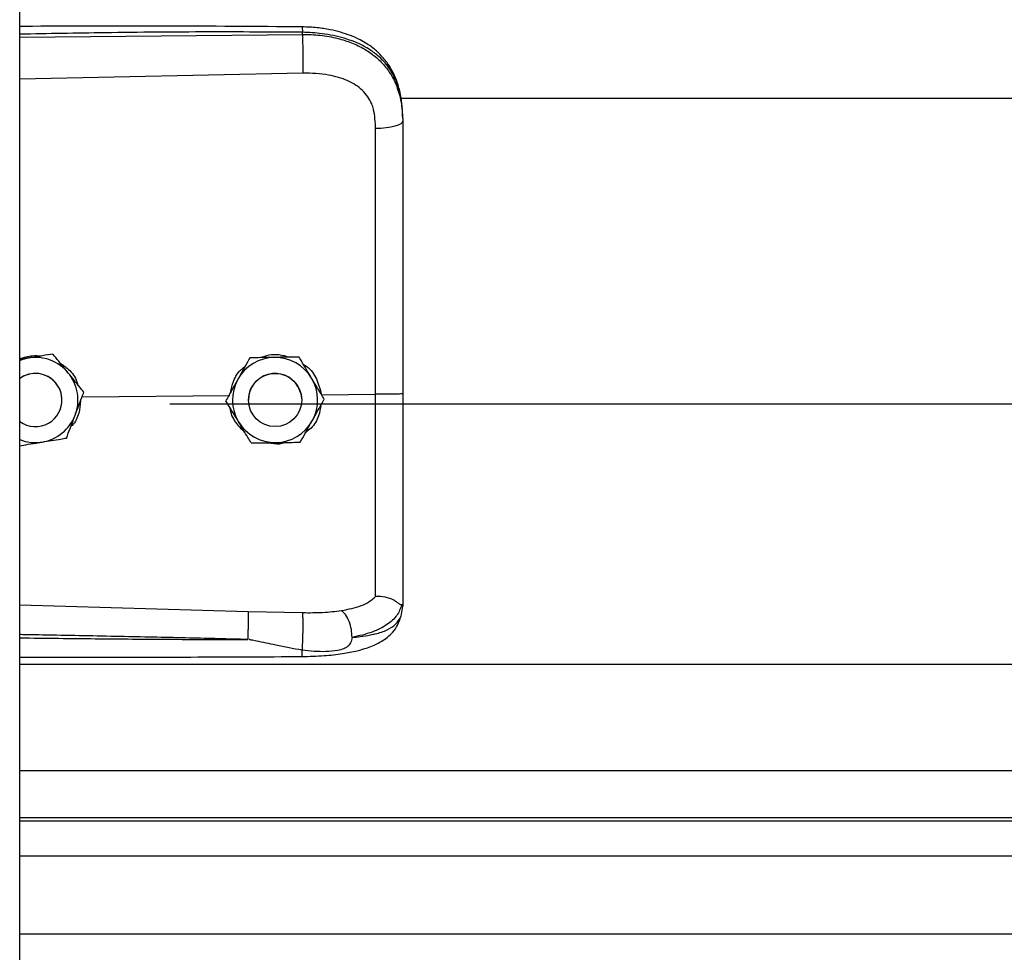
# Model space of a CAD drawing. Header units: inches. Extents: x 170 to 284, y 215 to 248.
# Tile 869 of 1056: x 227.164 to 227.362, y 243.651 to 243.838. Entities that reach past the tile are written whole.
import ezdxf

# ---------------------------------------------------------------- set-up
doc = ezdxf.new("R2010")
doc.units = ezdxf.units.IN
doc.header["$LTSCALE"] = 0.25
doc.header["$MEASUREMENT"] = 0
doc.layers.add('LH TOP OF HOOD', color=7, linetype='Continuous')

msp = doc.modelspace()

# ---------------------------------------------------------------- linework, layer by layer
at = {"layer": 'LH TOP OF HOOD'}
for p, q in [((227.163613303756, 239.8211148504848), (227.163613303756, 244.0215643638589)), ((227.163613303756, 243.8349875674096), (227.2204605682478, 243.8355242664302)), ((227.2204605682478, 243.8355242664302), (227.2204605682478, 243.8359356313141)), ((227.2205565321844, 243.8277354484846), (227.163613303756, 243.8265258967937)), ((227.2401614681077, 243.822660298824), (231.119382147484, 243.822660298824)), ((227.240656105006, 243.8186010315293), (227.240656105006, 243.8181127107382)), ((227.1653878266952, 243.7704596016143), (227.163613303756, 243.7701707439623)), ((227.1702658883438, 243.7712557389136), (227.1693373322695, 243.7711046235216)), ((227.1702658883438, 243.7712540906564), (227.1702658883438, 243.7712557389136)), ((227.2099049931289, 243.7704959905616), (227.2099049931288, 243.7704976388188)), ((227.2197884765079, 243.7706442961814), (227.2197884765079, 243.7706459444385)), ((227.1721136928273, 243.7620097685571), (227.1721136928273, 243.7620105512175)), ((227.1761474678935, 243.7626170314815), (227.205845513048, 243.7629013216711)), ((227.1765196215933, 243.7635992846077), (227.1765196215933, 243.7636009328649)), ((227.2050916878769, 243.7618624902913), (227.2050916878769, 243.7618641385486)), ((227.2096249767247, 243.7620105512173), (227.2096249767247, 243.7620097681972)), ((227.2203253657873, 243.7620097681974), (227.2203253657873, 243.7620105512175)), ((227.2242848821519, 243.7630778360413), (227.2351984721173, 243.7631823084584)), ((227.2248586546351, 243.7621591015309), (227.2248586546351, 243.7621607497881)), ((227.193781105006, 243.7612678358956), (231.165765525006, 243.7612678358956)), ((227.163613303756, 243.7208541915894), (227.2095489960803, 243.7195223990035)), ((227.2403164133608, 243.718545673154), (227.240656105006, 243.7205308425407)), ((227.240656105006, 243.7210596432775), (227.240656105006, 243.7205308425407)), ((227.2095489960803, 243.7195223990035), (227.2205346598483, 243.7192602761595)), ((227.163613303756, 243.7088822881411), (231.1959333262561, 243.7088822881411)), ((227.163613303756, 243.6875033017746), (231.1959333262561, 243.6875033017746)), ((231.1959333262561, 243.6780180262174), (227.163613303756, 243.6780180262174)), ((227.163613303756, 243.6773786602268), (231.1959333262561, 243.6773786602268)), ((227.163613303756, 243.6703605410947), (231.1959333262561, 243.6703605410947)), ((227.163613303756, 243.6546764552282), (231.1959333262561, 243.6546764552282))]:
    msp.add_line(p, q, dxfattribs=at)
at = {"layer": 'LH TOP OF HOOD', "flags": 128}
for points in [[(227.240656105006, 243.8181127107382), (227.2405521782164, 243.8178169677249), (227.2402442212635, 243.8175321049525), (227.239743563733, 243.8172686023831), (227.2390686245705, 243.8170361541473), (227.238244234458, 243.8168433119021), (227.2373007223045, 243.8166971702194), (227.2362727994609, 243.8166031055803), (227.235198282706, 243.8165645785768)], [(227.163613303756, 243.7699701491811), (227.1642967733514, 243.7702077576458), (227.1653878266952, 243.7704596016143)], [(227.2195679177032, 243.764754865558), (227.2201727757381, 243.7632792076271), (227.2203253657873, 243.7620105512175)]]:
    msp.add_lwpolyline(points, dxfattribs=at)
at = {"layer": 'LH TOP OF HOOD'}
msp.add_circle((227.2149751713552, 243.7620097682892), 0.005350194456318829, dxfattribs=at)
for centre, radius, start, end in [((227.1667634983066, 243.7620105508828), 0.008560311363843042, 39.24773070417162, 99.24772960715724), ((227.2149751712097, 243.7620105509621), 0.00856031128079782, 90.85968127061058, 150.8596805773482), ((227.2149751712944, 243.7620105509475), 0.008560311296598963, 30.85968260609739, 90.85968183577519), ((227.1667634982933, 243.7620105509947), 0.005350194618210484, 39.24773075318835, 126.0718980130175), ((227.1667634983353, 243.7620097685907), 0.005350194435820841, 300.009742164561, 126.0718999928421), ((227.1667634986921, 243.7620105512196), 0.00856031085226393, 339.2477292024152, 39.24773059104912), ((227.2149751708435, 243.762010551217), 0.00856031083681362, 150.8596808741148, 210.8596823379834), ((227.2149751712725, 243.7620105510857), 0.005350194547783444, 30.85968222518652, 179.9999985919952), ((227.2149751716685, 243.7620105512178), 0.008560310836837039, 330.8596808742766, 30.85968233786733), ((227.1667634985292, 243.762010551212), 0.005350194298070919, 5.902783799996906e-08, 39.24773054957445), ((227.166763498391, 243.7620105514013), 0.00856031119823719, 279.2477290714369, 339.2477287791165), ((227.2149751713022, 243.7620105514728), 0.008560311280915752, 270.8596812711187, 330.8596805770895), ((227.1667634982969, 243.7620097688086), 0.005350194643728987, 233.9281021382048, 300.0097413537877), ((227.2149751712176, 243.7620105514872), 0.00856031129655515, 210.85968260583, 270.8596818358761), ((227.1667634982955, 243.7620105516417), 0.008560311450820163, 248.4076756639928, 279.2477294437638)]:
    msp.add_arc(centre, radius, start, end, dxfattribs=at)
for points, knots in [([(227.2204419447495, 243.8370277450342), (227.2112249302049, 243.8370956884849), (227.1931380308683, 243.8372290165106), (227.17419448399, 243.8371716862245), (227.1644687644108, 243.8371189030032), (227.163613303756, 243.8371142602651)], [0, 0, 0, 0, 0.4865830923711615, 0.9548405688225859, 1, 1, 1, 1]), ([(227.2204417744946, 243.8370118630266), (227.2204429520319, 243.8370158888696), (227.2204469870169, 243.837029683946), (227.2204522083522, 243.836914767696), (227.2204588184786, 243.8366219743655), (227.2204598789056, 243.8362060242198), (227.2204605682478, 243.8359356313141)], [0, 0, 0, 0, 0.09787641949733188, 0.3353863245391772, 0.5679606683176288, 1, 1, 1, 1]), ([(227.2405696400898, 243.8206441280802), (227.2404506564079, 243.8217145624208), (227.2402352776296, 243.8236522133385), (227.2394903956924, 243.8261708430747), (227.2386331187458, 243.828080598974), (227.2375579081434, 243.8298332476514), (227.236242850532, 243.8314214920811), (227.2347721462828, 243.8327164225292), (227.2333984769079, 243.8336763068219), (227.2319558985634, 243.8345077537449), (227.2295777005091, 243.8355748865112), (227.2266412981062, 243.8363877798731), (227.2233323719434, 243.836916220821), (227.2214406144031, 243.8369892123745), (227.2204419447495, 243.8370277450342)], [0, 0, 0, 0, 0.1084465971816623, 0.1963050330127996, 0.269182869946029, 0.3279968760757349, 0.4149595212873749, 0.4916410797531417, 0.53897604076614, 0.5941910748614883, 0.6694152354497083, 0.8148545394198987, 0.9022606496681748, 1, 1, 1, 1]), ([(227.2204605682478, 243.8359356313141), (227.2141547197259, 243.8359749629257), (227.2009156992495, 243.8360575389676), (227.1819660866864, 243.8358763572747), (227.169325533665, 243.8356553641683), (227.163613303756, 243.8355554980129)], [0, 0, 0, 0, 0.3326703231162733, 0.6984356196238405, 1, 1, 1, 1]), ([(227.240656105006, 243.8186010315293), (227.240593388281, 243.8199574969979), (227.2404749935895, 243.822518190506), (227.2395054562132, 243.8260091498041), (227.2382162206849, 243.8284210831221), (227.2368523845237, 243.8301238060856), (227.2357694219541, 243.831167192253), (227.2347104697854, 243.8319956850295), (227.2337210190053, 243.8326556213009), (227.2324866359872, 243.8333506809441), (227.2308926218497, 243.8340763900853), (227.2282289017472, 243.8349844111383), (227.2246938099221, 243.8357443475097), (227.2217872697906, 243.835875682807), (227.2204605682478, 243.8359356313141)], [0, 0, 0, 0, 0.1307156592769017, 0.2467609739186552, 0.3577928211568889, 0.4170971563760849, 0.4791482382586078, 0.5177152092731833, 0.5590896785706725, 0.6032945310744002, 0.6633484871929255, 0.7353692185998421, 0.8792082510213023, 1, 1, 1, 1]), ([(227.2204605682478, 243.8355242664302), (227.2204822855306, 243.8349484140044), (227.2205273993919, 243.8337521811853), (227.2205684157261, 243.831527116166), (227.2205816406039, 243.8293497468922), (227.2205646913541, 243.8282600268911), (227.2205565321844, 243.8277354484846)], [0, 0, 0, 0, 0.2406941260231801, 0.4999999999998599, 0.7593058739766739, 1, 1, 1, 1]), ([(227.2204605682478, 243.8355242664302), (227.2216573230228, 243.8354926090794), (227.2240896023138, 243.8354282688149), (227.2274191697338, 243.8348095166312), (227.2303975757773, 243.8338663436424), (227.2329292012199, 243.8326527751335), (227.2351748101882, 243.8311068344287), (227.2370374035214, 243.8292716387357), (227.2385310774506, 243.8271364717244), (227.2397003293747, 243.8245819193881), (227.240497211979, 243.821505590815), (227.240602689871, 243.8192532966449), (227.240656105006, 243.8181127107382)], [0, 0, 0, 0, 0.1094013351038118, 0.2223468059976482, 0.315179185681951, 0.4102231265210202, 0.5012749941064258, 0.5946006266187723, 0.6834485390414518, 0.7745330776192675, 0.8858211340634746, 1, 1, 1, 1]), ([(227.2347726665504, 243.8204978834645), (227.2347726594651, 243.8204979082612), (227.2346701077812, 243.8208568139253), (227.2341749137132, 243.8222630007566), (227.2326388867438, 243.8244656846), (227.2295718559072, 243.8263689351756), (227.2254556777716, 243.8275805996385), (227.2223029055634, 243.8276802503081), (227.2205565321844, 243.8277354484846)], [0, 0, 0, 0, 4.497367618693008e-06, 0.06509473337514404, 0.261670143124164, 0.4753105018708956, 0.709365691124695, 1, 1, 1, 1]), ([(227.235198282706, 243.8165645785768), (227.2351283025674, 243.8178892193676), (227.2350583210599, 243.8192138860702), (227.234772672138, 243.8204978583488), (227.2347726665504, 243.8204978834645)], [0, 0, 0, 0, 0.999980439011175, 1, 1, 1, 1]), ([(227.240656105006, 243.8181127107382), (227.240656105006, 243.8144825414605), (227.240656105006, 243.8072116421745), (227.240656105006, 243.796130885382), (227.240656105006, 243.7849482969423), (227.240656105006, 243.7739796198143), (227.240656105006, 243.7667317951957), (227.240656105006, 243.7632519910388)], [0, 0, 0, 0, 0.2027568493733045, 0.4061035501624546, 0.60886041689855, 0.8122072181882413, 1, 1, 1, 1]), ([(227.2351984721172, 243.7631823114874), (227.2351984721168, 243.7631823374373), (227.235198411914, 243.7665686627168), (227.2351983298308, 243.7736153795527), (227.2351982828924, 243.7842885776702), (227.2351982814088, 243.7951646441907), (227.2351982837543, 243.8059519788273), (227.2351982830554, 243.8130270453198), (227.235198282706, 243.8165645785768)], [0, 0, 0, 0, 1.439079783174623e-06, 0.1877923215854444, 0.3908439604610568, 0.5938956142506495, 0.796947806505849, 1, 1, 1, 1]), ([(227.163613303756, 243.7702896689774), (227.1644509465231, 243.7705702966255), (227.1658601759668, 243.7710424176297), (227.1673332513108, 243.7709238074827), (227.1679307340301, 243.7708756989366)], [0, 0, 0, 0, 0.5943977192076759, 1, 1, 1, 1]), ([(227.1702658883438, 243.7712540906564), (227.1695903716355, 243.7711440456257), (227.1682234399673, 243.7709213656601), (227.1665583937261, 243.7706501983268), (227.1656051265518, 243.770494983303), (227.1653878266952, 243.7704596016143)], [0, 0, 0, 0, 0.4299704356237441, 0.8700602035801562, 0.9999999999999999, 0.9999999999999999, 0.9999999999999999, 0.9999999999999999]), ([(227.1733927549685, 243.767428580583), (227.173269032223, 243.7675800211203), (227.1723013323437, 243.7687645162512), (227.1712402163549, 243.7700632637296), (227.1703608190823, 243.7711395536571), (227.1702658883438, 243.7712557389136)], [0, 0, 0, 0, 0.1156468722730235, 0.9045342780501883, 1, 1, 1, 1]), ([(227.1733927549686, 243.7674264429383), (227.173269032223, 243.7675778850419), (227.1723013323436, 243.7687623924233), (227.1712402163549, 243.7700613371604), (227.1703608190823, 243.7711378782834), (227.1702658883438, 243.7712540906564)], [0, 0, 0, 0, 0.115646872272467, 0.9045342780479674, 1, 1, 1, 1]), ([(227.2099049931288, 243.7704976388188), (227.2095717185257, 243.7698999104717), (227.2088973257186, 243.7686903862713), (227.2080758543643, 243.7672169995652), (227.2076055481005, 243.7663734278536), (227.2074983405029, 243.7661811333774)], [0, 0, 0, 0, 0.4299704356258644, 0.8700602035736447, 0.9999999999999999, 0.9999999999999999, 0.9999999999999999, 0.9999999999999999]), ([(227.2099049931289, 243.7704959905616), (227.2095717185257, 243.7698981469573), (227.2088973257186, 243.7686883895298), (227.2080758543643, 243.7672148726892), (227.2076055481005, 243.7663712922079), (227.2074983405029, 243.7661789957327)], [0, 0, 0, 0, 0.4299704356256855, 0.8700602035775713, 0.9999999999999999, 0.9999999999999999, 0.9999999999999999, 0.9999999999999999]), ([(227.2148467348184, 243.7705720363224), (227.2135746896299, 243.7705529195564), (227.2118781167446, 243.770527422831), (227.2102999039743, 243.7705035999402), (227.2099049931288, 243.7704976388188)], [0, 0, 0, 0, 0.7497733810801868, 1, 1, 1, 1]), ([(227.2148467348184, 243.7705698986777), (227.21357468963, 243.7705508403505), (227.2118781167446, 243.770525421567), (227.2102999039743, 243.7705018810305), (227.2099049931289, 243.7704959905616)], [0, 0, 0, 0, 0.7497733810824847, 0.9999999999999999, 0.9999999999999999, 0.9999999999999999, 0.9999999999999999]), ([(227.2120514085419, 243.7705299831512), (227.2126203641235, 243.7707432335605), (227.2138018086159, 243.771186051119), (227.2158463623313, 243.7712411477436), (227.2171835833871, 243.7708343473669), (227.217895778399, 243.7706176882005)], [0, 0, 0, 0, 0.3027399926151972, 0.6286439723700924, 1, 1, 1, 1]), ([(227.2197884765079, 243.7706459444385), (227.2191041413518, 243.7706357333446), (227.2177193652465, 243.770615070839), (227.2160325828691, 243.7705898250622), (227.2150668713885, 243.7705753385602), (227.2148467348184, 243.7705720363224)], [0, 0, 0, 0, 0.4299704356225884, 0.8700602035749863, 1, 1, 1, 1]), ([(227.2197884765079, 243.7706442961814), (227.2191041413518, 243.7706339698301), (227.2177193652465, 243.7706130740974), (227.2160325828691, 243.7705876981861), (227.2150668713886, 243.7705732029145), (227.2148467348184, 243.7705698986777)], [0, 0, 0, 0, 0.429970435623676, 0.8700602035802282, 0.9999999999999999, 0.9999999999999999, 0.9999999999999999, 0.9999999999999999]), ([(227.2223235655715, 243.7664035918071), (227.2222232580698, 243.7665714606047), (227.2214387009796, 243.7678844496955), (227.2205784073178, 243.7693240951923), (227.2198654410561, 243.7705171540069), (227.2197884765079, 243.7706459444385)], [0, 0, 0, 0, 0.1156468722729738, 0.9045342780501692, 1, 1, 1, 1]), ([(227.2223235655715, 243.7664014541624), (227.2222232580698, 243.7665693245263), (227.2214387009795, 243.7678823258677), (227.2205784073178, 243.7693221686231), (227.2198654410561, 243.7705154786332), (227.2197884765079, 243.7706442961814)], [0, 0, 0, 0, 0.1156468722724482, 0.9045342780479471, 1, 1, 1, 1]), ([(227.1715370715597, 243.7695597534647), (227.1721864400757, 243.769131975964), (227.1736774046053, 243.7681497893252), (227.1749790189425, 243.7664173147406), (227.1752549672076, 243.7651809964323), (227.1753103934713, 243.7649326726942)], [0, 0, 0, 0, 0.3814222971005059, 0.8757540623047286, 1, 1, 1, 1]), ([(227.2060093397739, 243.7635102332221), (227.2061717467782, 243.7642621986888), (227.2065506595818, 243.7660166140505), (227.2076800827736, 243.7678571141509), (227.2087198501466, 243.7685885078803), (227.2089184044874, 243.7687281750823)], [0, 0, 0, 0, 0.3776771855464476, 0.8811610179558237, 1, 1, 1, 1]), ([(227.2206633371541, 243.7691819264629), (227.2209084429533, 243.7690340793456), (227.2220412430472, 243.7683507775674), (227.223515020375, 243.7662513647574), (227.2240221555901, 243.76416084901), (227.2242848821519, 243.7630778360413)], [0, 0, 0, 0, 0.1174426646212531, 0.5427821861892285, 1, 1, 1, 1]), ([(227.1765196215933, 243.7636009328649), (227.1762555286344, 243.7639242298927), (227.1752563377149, 243.765147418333), (227.174182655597, 243.7664616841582), (227.1733927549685, 243.767428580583)], [0, 0, 0, 0, 0.2643068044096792, 1, 1, 1, 1]), ([(227.1765196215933, 243.7635992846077), (227.1762555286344, 243.7639225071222), (227.1752563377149, 243.7651454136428), (227.174182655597, 243.7664596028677), (227.1733927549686, 243.7674264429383)], [0, 0, 0, 0, 0.2643068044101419, 1, 1, 1, 1]), ([(227.2074983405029, 243.7661811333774), (227.2068788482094, 243.7650699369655), (227.2060526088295, 243.7635878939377), (227.2052840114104, 243.7622091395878), (227.2050916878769, 243.7618641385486)], [0, 0, 0, 0, 0.7497733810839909, 1, 1, 1, 1]), ([(227.2074983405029, 243.7661789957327), (227.2068788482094, 243.7650678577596), (227.2060526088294, 243.7635858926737), (227.2052840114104, 243.7622074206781), (227.2050916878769, 243.7618624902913)], [0, 0, 0, 0, 0.7497733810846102, 0.9999999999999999, 0.9999999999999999, 0.9999999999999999, 0.9999999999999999]), ([(227.2248586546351, 243.7621607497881), (227.2246445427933, 243.762519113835), (227.2238344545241, 243.7638749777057), (227.2229639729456, 243.7653318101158), (227.2223235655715, 243.7664035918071)], [0, 0, 0, 0, 0.2643068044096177, 1, 1, 1, 1]), ([(227.2248586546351, 243.7621591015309), (227.2246445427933, 243.7625173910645), (227.2238344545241, 243.7638729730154), (227.2229639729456, 243.7653297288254), (227.2223235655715, 243.7664014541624)], [0, 0, 0, 0, 0.2643068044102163, 1, 1, 1, 1]), ([(227.1758536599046, 243.76184159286), (227.1757775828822, 243.7610158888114), (227.1756155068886, 243.7592567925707), (227.1747666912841, 243.7574488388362), (227.1739824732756, 243.7567481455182), (227.1738936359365, 243.7566687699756)], [0, 0, 0, 0, 0.439592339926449, 0.9365162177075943, 1, 1, 1, 1]), ([(227.1747684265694, 243.7589773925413), (227.1752191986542, 243.7601670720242), (227.1758204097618, 243.7617537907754), (227.1763796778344, 243.7632299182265), (227.1765196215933, 243.7635992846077)], [0, 0, 0, 0, 0.7497733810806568, 1, 1, 1, 1]), ([(227.2076267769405, 243.7576196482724), (227.2075264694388, 243.7577875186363), (227.2067419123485, 243.7591005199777), (227.2058816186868, 243.7605403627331), (227.2051686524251, 243.7617336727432), (227.2050916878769, 243.7618624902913)], [0, 0, 0, 0, 0.1156468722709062, 0.9045342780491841, 0.9999999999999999, 0.9999999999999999, 0.9999999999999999, 0.9999999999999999]), ([(227.2224520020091, 243.757842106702), (227.2230714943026, 243.7589533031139), (227.2238977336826, 243.7604353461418), (227.2246663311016, 243.7618141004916), (227.2248586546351, 243.7621591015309)], [0, 0, 0, 0, 0.7497733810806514, 1, 1, 1, 1]), ([(227.2351982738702, 243.7224917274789), (227.2351982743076, 243.7227544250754), (227.2351982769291, 243.7243289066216), (227.2351982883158, 243.7277603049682), (227.2351983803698, 243.7333616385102), (227.2351986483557, 243.7398014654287), (227.2351990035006, 243.7470275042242), (227.2351992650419, 243.7549023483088), (227.2351992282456, 243.7604303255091), (227.2351991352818, 243.7631822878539), (227.2351991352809, 243.7631823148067)], [0, 0, 0, 0, 0.03155846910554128, 0.1891461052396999, 0.3467338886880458, 0.5043277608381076, 0.6619226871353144, 0.8309600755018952, 0.9999983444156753, 1, 1, 1, 1]), ([(227.240656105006, 243.7632520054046), (227.2405749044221, 243.7632406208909), (227.240412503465, 243.7632178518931), (227.2391596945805, 243.7631898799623), (227.2373622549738, 243.7631738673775), (227.2359201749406, 243.7631794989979), (227.2351991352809, 243.7631823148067)], [0, 0, 0, 0, 0.2500007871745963, 0.5000009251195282, 0.750000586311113, 1, 1, 1, 1]), ([(227.240656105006, 243.7632519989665), (227.240656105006, 243.7602146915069), (227.240656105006, 243.7540392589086), (227.240656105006, 243.7452522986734), (227.240656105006, 243.7370857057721), (227.240656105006, 243.7305056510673), (227.240656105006, 243.7251209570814), (227.240656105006, 243.7224204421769), (227.240656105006, 243.7210596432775)], [0, 0, 0, 0, 0.1870908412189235, 0.3803918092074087, 0.5558755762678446, 0.7364481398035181, 0.8671952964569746, 1, 1, 1, 1]), ([(227.2089075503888, 243.755476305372), (227.2082564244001, 243.7561384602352), (227.2069083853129, 243.7575093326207), (227.2060067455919, 243.7593802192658), (227.205962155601, 243.7603932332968), (227.2059615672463, 243.7604065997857)], [0, 0, 0, 0, 0.4797011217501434, 0.9931347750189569, 1, 1, 1, 1]), ([(227.2241787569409, 243.7609394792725), (227.224066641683, 243.7602262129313), (227.2238039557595, 243.7585550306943), (227.2226496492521, 243.7566323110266), (227.2215149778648, 243.7557808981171), (227.221150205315, 243.7555071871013)], [0, 0, 0, 0, 0.3356490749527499, 0.7864254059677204, 1, 1, 1, 1]), ([(227.1730172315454, 243.7543559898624), (227.1732597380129, 243.7549959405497), (227.1737504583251, 243.756290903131), (227.1743481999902, 243.7578683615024), (227.1746904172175, 243.7587715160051), (227.1747684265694, 243.7589773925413)], [0, 0, 0, 0, 0.4299704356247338, 0.8700602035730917, 1, 1, 1, 1]), ([(227.2200453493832, 243.7535256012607), (227.2203786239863, 243.7541233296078), (227.2210530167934, 243.7553328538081), (227.2218744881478, 243.7568062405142), (227.2223447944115, 243.7576498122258), (227.2224520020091, 243.757842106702)], [0, 0, 0, 0, 0.4299704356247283, 0.8700602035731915, 1, 1, 1, 1]), ([(227.2101618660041, 243.7533772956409), (227.2099477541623, 243.7537355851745), (227.2091376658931, 243.7550911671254), (227.2082671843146, 243.7565479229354), (227.2076267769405, 243.7576196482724)], [0, 0, 0, 0, 0.2643068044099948, 1, 1, 1, 1]), ([(227.1681391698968, 243.7535615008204), (227.169394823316, 243.753765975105), (227.1710695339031, 243.7540386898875), (227.1726274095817, 243.7542924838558), (227.1730172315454, 243.7543559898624)], [0, 0, 0, 0, 0.7497733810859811, 1, 1, 1, 1]), ([(227.163613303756, 243.7528248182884), (227.1641730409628, 243.7529159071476), (227.16542477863, 243.7531196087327), (227.1669687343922, 243.7533709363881), (227.1679218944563, 243.7535261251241), (227.1681391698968, 243.7535615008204)], [0, 0, 0, 0, 0.3844201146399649, 0.8596768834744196, 1, 1, 1, 1]), ([(227.2101618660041, 243.7533772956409), (227.2108462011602, 243.7533875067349), (227.2122309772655, 243.7534081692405), (227.213917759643, 243.7534334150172), (227.2148834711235, 243.7534479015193), (227.2151036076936, 243.753451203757)], [0, 0, 0, 0, 0.4299704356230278, 0.8700602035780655, 1, 1, 1, 1]), ([(227.2172478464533, 243.7534834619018), (227.2171539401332, 243.7534468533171), (227.2163795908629, 243.7531449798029), (227.215083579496, 243.7530860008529), (227.2139755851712, 243.7533385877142), (227.2135816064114, 243.7534284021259)], [0, 0, 0, 0, 0.08167163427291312, 0.6734623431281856, 1, 1, 1, 1]), ([(227.2151036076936, 243.753451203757), (227.2163756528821, 243.7534703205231), (227.2180722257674, 243.7534958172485), (227.2196504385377, 243.7535196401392), (227.2200453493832, 243.7535256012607)], [0, 0, 0, 0, 0.7497733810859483, 1, 1, 1, 1]), ([(227.2283641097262, 243.7196677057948), (227.2297376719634, 243.7199555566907), (227.2318220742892, 243.7203923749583), (227.2339978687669, 243.7214330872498), (227.2347968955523, 243.7221383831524), (227.2351983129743, 243.7224927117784)], [0, 0, 0, 0, 0.4901989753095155, 0.7438846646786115, 1, 1, 1, 1]), ([(227.2404590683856, 243.7208093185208), (227.2404099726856, 243.720800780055), (227.2403091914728, 243.720783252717), (227.2400175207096, 243.7209694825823), (227.2395521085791, 243.721300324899), (227.2386758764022, 243.7218803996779), (227.2371966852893, 243.7224985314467), (227.2358558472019, 243.7224946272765), (227.235198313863, 243.7224927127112)], [0, 0, 0, 0, 0.1136768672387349, 0.2333502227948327, 0.3620694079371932, 0.5019163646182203, 0.755744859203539, 1, 1, 1, 1]), ([(227.2404632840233, 243.7208091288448), (227.2401876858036, 243.7200871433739), (227.2396216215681, 243.7186042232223), (227.237568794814, 243.7167709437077), (227.2345805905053, 243.7152129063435), (227.2318535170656, 243.7145897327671), (227.2304536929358, 243.7142698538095)], [0, 0, 0, 0, 0.2305257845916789, 0.4734878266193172, 0.7297379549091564, 1, 1, 1, 1]), ([(227.240656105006, 243.7210596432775), (227.2406560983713, 243.7210583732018), (227.2406560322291, 243.7210457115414), (227.240648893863, 243.7209415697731), (227.2405504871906, 243.7208632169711), (227.2404627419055, 243.7207933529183)], [0, 0, 0, 0, 0.01193493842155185, 0.118981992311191, 1, 1, 1, 1]), ([(227.2095490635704, 243.7195223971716), (227.2095557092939, 243.7192835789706), (227.2095659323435, 243.7189162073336), (227.209563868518, 243.7180542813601), (227.2095562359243, 243.7172794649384), (227.2095420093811, 243.7164189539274), (227.2095170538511, 243.715259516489), (227.2094906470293, 243.7144161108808), (227.2094734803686, 243.7138678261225)], [0, 0, 0, 0, 0.2394514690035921, 0.3683457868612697, 0.4999761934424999, 0.631610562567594, 0.7605158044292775, 0.9999999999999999, 0.9999999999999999, 0.9999999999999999, 0.9999999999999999]), ([(227.2204035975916, 243.7104366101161), (227.2218916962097, 243.7104726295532), (227.2246728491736, 243.7105399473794), (227.2284077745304, 243.7109629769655), (227.231283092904, 243.7115222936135), (227.233384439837, 243.7121308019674), (227.2349672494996, 243.7127389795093), (227.2363429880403, 243.7134342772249), (227.237614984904, 243.7143170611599), (227.2387421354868, 243.7153919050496), (227.239755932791, 243.7168107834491), (227.2401105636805, 243.7179127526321), (227.2402994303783, 243.7184996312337)], [0, 0, 0, 0, 0.1696911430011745, 0.3171409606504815, 0.4424359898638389, 0.5384364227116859, 0.6083291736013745, 0.684095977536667, 0.7426779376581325, 0.8151683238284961, 0.9015637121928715, 1, 1, 1, 1]), ([(227.2204492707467, 243.7116897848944), (227.2204652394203, 243.7119303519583), (227.2204989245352, 243.712437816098), (227.2205437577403, 243.7134479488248), (227.2205808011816, 243.7146353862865), (227.2206035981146, 243.7159072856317), (227.2206087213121, 243.7171107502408), (227.2205963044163, 243.7181066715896), (227.2205712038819, 243.7188460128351), (227.2205464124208, 243.7191270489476), (227.2205346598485, 243.7192602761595)], [0, 0, 0, 0, 0.1098512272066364, 0.2317256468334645, 0.3631776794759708, 0.4999999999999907, 0.6368223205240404, 0.7682743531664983, 0.8901487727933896, 1, 1, 1, 1]), ([(227.2205346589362, 243.7192602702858), (227.2218867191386, 243.7192529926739), (227.2245887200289, 243.7192384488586), (227.2270953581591, 243.7195229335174), (227.2283476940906, 243.7196650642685)], [0, 0, 0, 0, 0.5003922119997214, 1, 1, 1, 1]), ([(227.2304531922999, 243.7142665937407), (227.2304283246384, 243.7147965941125), (227.2303766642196, 243.7158976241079), (227.2299009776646, 243.7175600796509), (227.2291962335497, 243.7189481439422), (227.2286330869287, 243.719433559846), (227.2283618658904, 243.7196673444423)], [0, 0, 0, 0, 0.2405618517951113, 0.4997464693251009, 0.7590693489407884, 1, 1, 1, 1]), ([(227.2304547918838, 243.7142681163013), (227.2310010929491, 243.7143252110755), (227.2323060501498, 243.7144615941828), (227.2337048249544, 243.7146897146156), (227.2346598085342, 243.7148835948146), (227.2358931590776, 243.715161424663), (227.2375795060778, 243.7157276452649), (227.2393992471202, 243.7168531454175), (227.2400047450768, 243.7179705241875), (227.2403164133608, 243.718545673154)], [0, 0, 0, 0, 0.1091879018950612, 0.260818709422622, 0.307798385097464, 0.3355235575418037, 0.5627886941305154, 0.7749539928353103, 1, 1, 1, 1]), ([(227.2094733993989, 243.7138654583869), (227.2055733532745, 243.7139647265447), (227.1973032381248, 243.7141752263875), (227.1841913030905, 243.714457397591), (227.1732434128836, 243.7146699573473), (227.1662272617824, 243.7147980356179), (227.1640522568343, 243.7148360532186), (227.163613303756, 243.7148437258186)], [0, 0, 0, 0, 0.2551597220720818, 0.5410705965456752, 0.8577348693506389, 0.9712884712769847, 1, 1, 1, 1]), ([(227.163613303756, 243.7141986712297), (227.1662109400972, 243.7141667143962), (227.1712769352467, 243.7141043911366), (227.1788410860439, 243.7140235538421), (227.1864933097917, 243.7139542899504), (227.194251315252, 243.7139027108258), (227.2019738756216, 243.7138696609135), (227.2070107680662, 243.7138668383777), (227.209473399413, 243.7138654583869)], [0, 0, 0, 0, 0.169941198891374, 0.3314248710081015, 0.4948424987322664, 0.6705311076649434, 0.8389164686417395, 1, 1, 1, 1]), ([(227.2304545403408, 243.7142649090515), (227.2303800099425, 243.7138945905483), (227.2302761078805, 243.7133783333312), (227.2299043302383, 243.7127809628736), (227.2294837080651, 243.7123480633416), (227.2286799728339, 243.7119035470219), (227.227202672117, 243.7115420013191), (227.2244418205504, 243.7113018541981), (227.2220450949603, 243.7115347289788), (227.2204492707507, 243.7116897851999)], [0, 0, 0, 0, 0.1001269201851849, 0.1395859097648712, 0.1897135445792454, 0.2582342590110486, 0.369735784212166, 0.5803479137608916, 1, 1, 1, 1]), ([(227.2204492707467, 243.7116897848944), (227.2186684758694, 243.7120358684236), (227.2156134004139, 243.7126295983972), (227.2121774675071, 243.7133496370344), (227.2104392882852, 243.7137069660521), (227.2099417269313, 243.7138081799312), (227.2097911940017, 243.7138342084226), (227.2097408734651, 243.713842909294)], [0, 0, 0, 0, 0.5022803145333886, 0.861696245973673, 0.9584272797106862, 0.9861029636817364, 1, 1, 1, 1]), ([(227.163613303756, 243.7102994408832), (227.1672794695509, 243.7103001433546), (227.1787519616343, 243.7103023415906), (227.197682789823, 243.7103301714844), (227.2129459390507, 243.7104016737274), (227.2204035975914, 243.710436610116)], [0, 0, 0, 0, 0.1936599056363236, 0.6060178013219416, 0.9999999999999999, 0.9999999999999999, 0.9999999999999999, 0.9999999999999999]), ([(227.2204035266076, 243.7104585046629), (227.2204042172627, 243.7104516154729), (227.2204107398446, 243.7103865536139), (227.220421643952, 243.7105762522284), (227.2204357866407, 243.7109031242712), (227.2204444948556, 243.7113356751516), (227.2204484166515, 243.7116264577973), (227.2204492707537, 243.7116897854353)], [0, 0, 0, 0, 0.03436730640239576, 0.3245665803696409, 0.6210149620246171, 0.9174633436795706, 0.9999999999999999, 0.9999999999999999, 0.9999999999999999, 0.9999999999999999])]:
    msp.add_open_spline(points, degree=3, knots=knots, dxfattribs=at)

doc.saveas('drawing.dxf')
